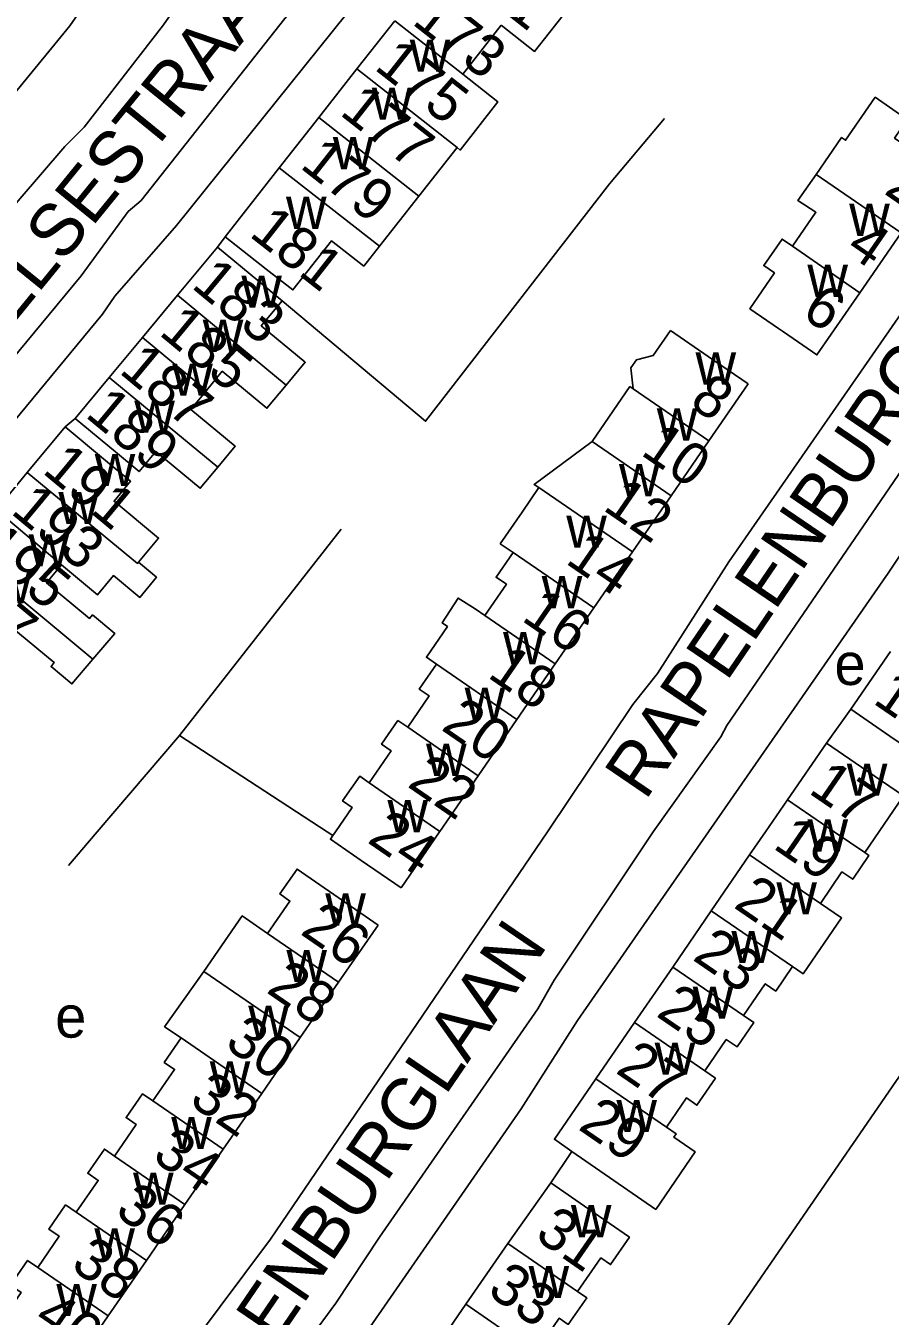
# Model space of a CAD drawing. Extents: x 159045 to 160918, y 380454 to 382516.
# Drawn here: x 160599.4 to 160681.9, y 381703.8 to 381826.9 of the extents above; entities that cross this region are included whole.
import ezdxf

# ---------------------------------------------------------------- set-up
doc = ezdxf.new("R2010")
doc.units = 0
for name, color, linetype in [('BLT_Basislijn', 7, 'Continuous'), ('BLT_Bebouwing', 7, 'Continuous'), ('BLT_Centroide', 7, 'Continuous'), ('BLT_Huisnummer', 7, 'Continuous'), ('BLT_Huisnummer_ tussenligend', 7, 'Continuous'), ('BLT_Onderverdeling_panden', 7, 'Continuous'), ('BLT_Straatnaam', 7, 'Continuous')]:
    doc.layers.add(name, color=color, linetype=linetype)

msp = doc.modelspace()

# ---------------------------------------------------------------- linework, layer by layer
at = {"layer": 'BLT_Basislijn'}
for p, q in [((160618.42, 381806.81), (160617.68, 381805.82)), ((160604.11, 381789.46), (160603.15, 381788.65)), ((160614.06, 381759.2), (160629.49, 381778.88)), ((160678.11, 381761.71), (160675.78, 381758.48)), ((160614.06, 381759.2), (160606.21, 381750)), ((160628.17, 381750), (160614.06, 381759.2)), ((160606.21, 381750), (160603.47, 381746.78)), ((160628.71, 381749.65), (160628.17, 381750)), ((160651.51, 381719.5), (160649.48, 381716.5))]:
    msp.add_line(p, q, dxfattribs=at)
for points in [[(160630.5, 381856.93), (160627.44, 381851.05), (160627.38, 381850.64), (160623.85, 381844.62), (160623.59, 381843.87), (160623.4, 381843.8), (160619.4, 381836.92), (160612.55, 381827.04), (160604.96, 381817.25), (160603.12, 381815.43), (160596.51, 381807.76), (160593.69, 381804.04), (160585.38, 381794.06), (160583.54, 381791.85)], [(160634.42, 381840.93), (160632, 381837.4), (160628.03, 381832.26), (160624.12, 381827.63), (160610.4, 381810.26), (160609.17, 381809.21), (160604.69, 381803.08), (160596.41, 381793.11), (160594.35, 381789.99), (160584.42, 381777.82), (160581.93, 381774.26), (160562.11, 381750)], [(160637.54, 381837.84), (160636.85, 381836.6), (160613.78, 381807.88), (160607.9, 381801.13), (160606.71, 381799.43), (160589.92, 381779.11), (160584.12, 381771.76), (160565.9, 381750)], [(160649.16, 381750), (160657.32, 381762.17), (160659.67, 381765.11), (160666.49, 381775.76), (160685, 381802.51), (160685.01, 381802.91), (160688.68, 381808.78), (160700, 381824.95)], [(160660.34, 381818.1), (160655.09, 381811.84), (160637.54, 381789.19), (160623.85, 381800.7)], [(160659.26, 381750), (160665.72, 381759.07), (160666.29, 381760.14), (160685.05, 381787.58), (160685.16, 381788.23), (160686.01, 381789.79), (160690.01, 381795.82), (160697, 381805.62), (160700, 381810.17)], [(160700, 381802.18), (160685.22, 381780.46), (160684.77, 381779.3), (160681.67, 381774.68), (160664.54, 381750)], [(160572.27, 381708.04), (160572.54, 381707.84), (160600.81, 381685.3), (160603.46, 381685.3), (160622.75, 381711.11), (160649.16, 381750)], [(160613.17, 381675.17), (160611.18, 381677.25), (160611.28, 381680.09), (160619.2, 381690.81), (160626.06, 381701.03), (160628.97, 381705), (160633.14, 381711.33), (160648.26, 381733.12), (160649.82, 381735.84), (160659.26, 381750)], [(160664.54, 381750), (160659.45, 381742.67)], [(160659.45, 381742.67), (160652.05, 381732.01), (160646.67, 381723.55), (160630.26, 381699.85), (160613.17, 381675.17)], [(160688.5, 381735.04), (160635.26, 381657.6)]]:
    msp.add_lwpolyline(points, dxfattribs=at)
at = {"layer": 'BLT_Bebouwing'}
for p, q in [((160630.99, 381822.82), (160634.6, 381827.42)), ((160641.09, 381822.32), (160644.77, 381826.99)), ((160627.35, 381818.18), (160630.99, 381822.82)), ((160623.59, 381813.39), (160627.35, 381818.18)), ((160618.42, 381806.81), (160623.59, 381813.39)), ((160633.14, 381805.89), (160636.91, 381810.68)), ((160682.91, 381807.17), (160678.98, 381801.46)), ((160617.68, 381805.82), (160613.87, 381801.22)), ((160613.87, 381801.22), (160610.54, 381797.2)), ((160610.54, 381797.2), (160607.37, 381793.38)), ((160607.37, 381793.38), (160604.11, 381789.46)), ((160668.31, 381792.78), (160664.57, 381787.33)), ((160603.15, 381788.65), (160599.55, 381784.31)), ((160664.57, 381787.33), (160660.96, 381782.08)), ((160599.55, 381784.31), (160596.58, 381780.73)), ((160660.96, 381782.08), (160657.27, 381776.73)), ((160657.27, 381776.73), (160653.59, 381771.37)), ((160653.59, 381771.37), (160649.92, 381766.03)), ((160678.11, 381761.71), (160681.9, 381767.23)), ((160649.92, 381766.03), (160646.26, 381760.72)), ((160646.26, 381760.72), (160642.56, 381755.35)), ((160672.07, 381753.06), (160675.78, 381758.48)), ((160642.56, 381755.35), (160638.92, 381750.05)), ((160669.96, 381750), (160672.07, 381753.06)), ((160628.71, 381749.65), (160628.96, 381750)), ((160638.88, 381750), (160635.21, 381744.65)), ((160638.92, 381750.05), (160638.88, 381750)), ((160668.46, 381747.81), (160669.96, 381750)), ((160664.79, 381742.46), (160668.46, 381747.81)), ((160661.12, 381737.1), (160664.79, 381742.46)), ((160633.01, 381741.11), (160629.24, 381735.66)), ((160657.47, 381731.79), (160661.12, 381737.1)), ((160629.24, 381735.66), (160625.59, 381730.37)), ((160653.79, 381726.43), (160657.47, 381731.79)), ((160625.59, 381730.37), (160621.92, 381725.04)), ((160621.92, 381725.04), (160618.24, 381719.71)), ((160618.24, 381719.71), (160614.59, 381714.42)), ((160645.4, 381710.71), (160649.48, 381716.5)), ((160614.59, 381714.42), (160610.92, 381709.09)), ((160641.39, 381704.92), (160645.4, 381710.71)), ((160610.92, 381709.09), (160607.26, 381703.8)), ((160637.43, 381699.19), (160641.39, 381704.92)), ((160607.26, 381703.8), (160603.59, 381698.48))]:
    msp.add_line(p, q, dxfattribs=at)
for points in [[(160644.77, 381826.99), (160647.95, 381824.49), (160651.63, 381829.17), (160648.32, 381831.51)], [(160605.3, 381829.37), (160603.62, 381826.95), (160587.94, 381807.83)], [(160640.55, 381815.31), (160640.85, 381815.08), (160644.45, 381819.68), (160641.09, 381822.32)], [(160686.94, 381813.02), (160682.28, 381816.23), (160683.5, 381818.01), (160680.45, 381820.12), (160677.62, 381816.02), (160677.23, 381816.29), (160674.79, 381812.76)], [(160636.91, 381810.68), (160640.55, 381815.31)], [(160674.79, 381812.76), (160673.07, 381810.26), (160674.78, 381809.14), (160672.54, 381805.9)], [(160633.14, 381805.89), (160631.65, 381804), (160628.58, 381806.42), (160624.89, 381801.73), (160622.35, 381803.72), (160618.42, 381806.81)], [(160671.68, 381797.73), (160671.21, 381798.05), (160668.48, 381799.94), (160670.83, 381803.35), (160669.81, 381804.05), (160671.56, 381806.58), (160672.54, 381805.9)], [(160623.85, 381800.7), (160621.53, 381802.62), (160617.68, 381805.82)], [(160678.98, 381801.46), (160674.88, 381795.52), (160671.68, 381797.73)], [(160623.85, 381800.7), (160621.87, 381798.31), (160626.06, 381794.83), (160624.23, 381792.63)], [(160657.35, 381792.29), (160657.13, 381794.3), (160657.65, 381795.06), (160659.26, 381795.48), (160660.91, 381797.87)], [(160668.31, 381792.78), (160664.51, 381795.39), (160660.91, 381797.87)], [(160624.23, 381792.63), (160622.41, 381790.43), (160618.15, 381793.96), (160616.64, 381792.14)], [(160653.43, 381787.26), (160657.04, 381792.5), (160657.35, 381792.29)], [(160616.64, 381792.14), (160615.14, 381790.32), (160619.38, 381786.8), (160617.71, 381784.8)], [(160604.11, 381789.46), (160607.96, 381786.27), (160610.22, 381784.39), (160611.81, 381786.31), (160616.05, 381782.8), (160617.71, 381784.8)], [(160610.15, 381775.73), (160612.07, 381778.04), (160607.83, 381781.55), (160609.41, 381783.46), (160607, 381785.46), (160603.15, 381788.65)], [(160653.43, 381787.26), (160647.89, 381783.17), (160648.36, 381782.86)], [(160648.36, 381782.86), (160646.76, 381780.53), (160644.67, 381777.5)], [(160645.89, 381776.66), (160644.27, 381774.3), (160645.25, 381773.63), (160643.2, 381770.65)], [(160644.67, 381777.5), (160645.89, 381776.66)], [(160602.82, 381775.5), (160601.39, 381773.77), (160605.49, 381770.37), (160605.77, 381770.71), (160607.89, 381768.95), (160605.8, 381766.49)], [(160610.15, 381775.73), (160611.87, 381774.3), (160610.28, 381772.38), (160607.77, 381774.46), (160606.25, 381772.63), (160602.82, 381775.5)], [(160643.2, 381770.65), (160642.27, 381771.3), (160640.65, 381772.32), (160639.13, 381769.94), (160639.63, 381769.6), (160637.62, 381766.67), (160638.58, 381766.01)], [(160605.8, 381766.49), (160603.8, 381764.13), (160601.81, 381765.78), (160602.12, 381766.16), (160597.87, 381769.68), (160596.32, 381767.81)], [(160638.58, 381766.01), (160636.94, 381763.63), (160637.89, 381762.97), (160635.84, 381759.98)], [(160690.48, 381761.31), (160686.71, 381755.81), (160684.78, 381757.13), (160681.84, 381759.15), (160678.11, 381761.71)], [(160635.84, 381759.98), (160634.9, 381760.62), (160633.34, 381758.36), (160634.25, 381757.73), (160632.16, 381754.69)], [(160675.78, 381758.48), (160679.63, 381755.84), (160683.15, 381753.43), (160679.46, 381748.04)], [(160632.16, 381754.69), (160631.26, 381755.31), (160629.63, 381752.95), (160630.55, 381752.32), (160628.96, 381750)], [(160635.21, 381744.65), (160631.41, 381747.27), (160628.47, 381749.29), (160628.71, 381749.65)], [(160679.46, 381748.04), (160679.84, 381747.73), (160678.29, 381745.47), (160677.27, 381746.17), (160675.22, 381743.17)], [(160633.01, 381741.11), (160629.19, 381743.75), (160625.29, 381746.45), (160623.65, 381744.07), (160624.61, 381743.4), (160622.47, 381740.31)], [(160675.22, 381743.17), (160677.23, 381741.79), (160673.56, 381736.45), (160672.55, 381737.14)], [(160622.47, 381740.31), (160620.05, 381741.98), (160616.39, 381736.68)], [(160672.55, 381737.14), (160670.95, 381734.81), (160669.95, 381735.5), (160667.87, 381732.47)], [(160616.39, 381736.68), (160612.64, 381731.4), (160614.23, 381730.33)], [(160667.87, 381732.47), (160668.86, 381731.79), (160667.26, 381729.47), (160666.23, 381730.18), (160664.18, 381727.19)], [(160614.23, 381730.33), (160612.62, 381728), (160613.6, 381727.33), (160611.53, 381724.33)], [(160664.18, 381727.19), (160665.2, 381726.49), (160663.43, 381723.91), (160662.43, 381724.6), (160660.52, 381721.81)], [(160651.51, 381719.5), (160649.84, 381720.66), (160653.79, 381726.43)], [(160611.53, 381724.33), (160610.55, 381725.01), (160608.98, 381722.73), (160609.95, 381722.06), (160607.87, 381719.05)], [(160660.52, 381721.81), (160661.46, 381721.17), (160661.24, 381720.85), (160663.27, 381719.45), (160659.51, 381713.97), (160651.51, 381719.5)], [(160607.87, 381719.05), (160606.9, 381719.72), (160605.31, 381717.42), (160606.31, 381716.73), (160604.22, 381713.7)], [(160649.48, 381716.5), (160653.12, 381713.98), (160656.99, 381711.3), (160655.19, 381708.7), (160654.27, 381709.34), (160652.04, 381706.12)], [(160604.22, 381713.7), (160603.2, 381714.4), (160601.6, 381712.09), (160602.59, 381711.4), (160600.54, 381708.43)], [(160600.54, 381708.43), (160599.57, 381709.09), (160597.95, 381706.74), (160598.96, 381706.04), (160596.91, 381703.08)], [(160652.04, 381706.12), (160652.92, 381705.51), (160651.16, 381702.97), (160650.3, 381703.57), (160648.05, 381700.31)]]:
    msp.add_lwpolyline(points, dxfattribs=at)
at = {"layer": 'BLT_Onderverdeling_panden'}
for p, q in [((160641.09, 381822.32), (160634.6, 381827.42)), ((160640.55, 381815.31), (160630.99, 381822.82)), ((160636.91, 381810.68), (160627.35, 381818.18)), ((160633.14, 381805.89), (160623.59, 381813.39)), ((160674.79, 381812.76), (160682.91, 381807.17)), ((160672.54, 381805.9), (160678.98, 381801.46)), ((160624.23, 381792.63), (160613.87, 381801.22)), ((160616.64, 381792.14), (160610.54, 381797.2)), ((160617.71, 381784.8), (160607.37, 381793.38)), ((160657.35, 381792.29), (160664.57, 381787.33)), ((160653.43, 381787.26), (160660.96, 381782.08)), ((160648.36, 381782.86), (160657.27, 381776.73)), ((160602.82, 381775.5), (160596.58, 381780.73)), ((160605.8, 381766.49), (160593.35, 381776.84)), ((160645.89, 381776.66), (160653.59, 381771.37)), ((160643.2, 381770.65), (160649.92, 381766.03)), ((160638.58, 381766.01), (160646.26, 381760.72)), ((160635.84, 381759.98), (160642.56, 381755.35)), ((160632.16, 381754.69), (160638.92, 381750.05)), ((160676.53, 381750), (160672.07, 381753.06)), ((160679.46, 381748.04), (160676.53, 381750)), ((160675.22, 381743.17), (160668.46, 381747.81)), ((160672.55, 381737.14), (160664.79, 381742.46)), ((160622.47, 381740.31), (160629.24, 381735.66)), ((160667.87, 381732.47), (160661.12, 381737.1)), ((160616.39, 381736.68), (160625.59, 381730.37)), ((160664.18, 381727.19), (160657.47, 381731.79)), ((160614.23, 381730.33), (160621.92, 381725.04)), ((160660.52, 381721.81), (160653.79, 381726.43)), ((160611.53, 381724.33), (160618.24, 381719.71)), ((160607.87, 381719.05), (160614.59, 381714.42)), ((160604.22, 381713.7), (160610.92, 381709.09)), ((160652.04, 381706.12), (160645.4, 381710.71)), ((160600.54, 381708.43), (160607.26, 381703.8)), ((160648.05, 381700.31), (160641.39, 381704.92))]:
    msp.add_line(p, q, dxfattribs=at)
msp.add_lwpolyline([(160610.15, 381775.73), (160610.07, 381775.63), (160599.55, 381784.31)], dxfattribs=at)

# ---------------------------------------------------------------- texts
at = {"layer": 'BLT_Centroide'}
for s, p in [('w', (160636.03, 381822.56)), ('w', (160632.41, 381817.97)), ('w', (160628.7, 381813.25)), ('w', (160624.23, 381807.56)), ('w', (160677.96, 381806.88)), ('w', (160673.97, 381801.06)), ('w', (160619.97, 381800.03)), ('w', (160616.29, 381795.81)), ('w', (160663.3, 381792.69)), ('w', (160613.38, 381791.62)), ('w', (160609.76, 381788.09)), ('w', (160659.61, 381787.34)), ('w', (160605.98, 381783)), ('w', (160656, 381782.03)), ('w', (160602.51, 381779.38)), ('w', (160650.97, 381777.12)), ('w', (160599.67, 381775.33)), ('w', (160596.11, 381771.81)), ('w', (160648.63, 381771.34)), ('w', (160644.94, 381766)), ('e', (160676.55, 381764.02)), ('w', (160641.27, 381760.69)), ('w', (160637.59, 381755.34)), ('w', (160677.73, 381753.44)), ('w', (160633.91, 381749.97)), ('w', (160673.98, 381748.12)), ('w', (160671.01, 381742.12)), ('w', (160627.98, 381741.06)), ('w', (160666.72, 381737.47)), ('w', (160624.27, 381735.66)), ('w', (160663.03, 381732.16)), ('e', (160602.21, 381730.36)), ('w', (160620.63, 381730.34)), ('w', (160659.4, 381726.81)), ('w', (160616.95, 381725.03)), ('w', (160655.75, 381721.34)), ('w', (160613.28, 381719.72)), ('w', (160609.64, 381714.41)), ('w', (160651.41, 381711.31)), ('w', (160605.95, 381709.09)), ('w', (160647.37, 381705.5)), ('w', (160602.32, 381703.78))]:
    msp.add_text(s, height=4, dxfattribs=at).set_placement(p)
at = {"layer": 'BLT_Huisnummer'}
for s, rotation, p in [('173', 321.8022, (160636.14, 381827.19)), ('177', 321.7986, (160629.24, 381818.53)), ('2', 325.4117, (160681.17, 381810.99)), ('181', 321.8717, (160620.61, 381806.93)), ('183', 320.3294, (160615.09, 381802.02)), ('6', 325.4187, (160673.28, 381799.26)), ('187', 320.347, (160608.2, 381793.88)), ('8', 325.4792, (160662.59, 381790.73)), ('191', 320.3134, (160600.87, 381784.34)), ('12', 325.4828, (160654.34, 381780.8)), ('195', 320.3333, (160594.63, 381776.72)), ('16', 325.4798, (160646.58, 381770.24)), ('15', 325.5592, (160680.1, 381762.35)), ('20', 325.481, (160638.92, 381759.81)), ('17', 325.5401, (160673.96, 381753.78)), ('24', 325.4803, (160631.87, 381749.06)), ('21', 325.5394, (160666.82, 381742.85)), ('26', 325.4803, (160625.48, 381740.31)), ('25', 325.5599, (160659.43, 381732.48)), ('30', 325.4803, (160618.25, 381729.51)), ('29', 325.5436, (160651.99, 381721.68)), ('34', 325.4803, (160611.33, 381718.76)), ('31', 325.3362, (160647.84, 381711.24)), ('38', 325.4803, (160603.56, 381708.36))]:
    msp.add_text(s, height=4, rotation=rotation, dxfattribs=at).set_placement(p)
at = {"layer": 'BLT_Huisnummer_ tussenligend'}
for s, rotation, p in [('171', 321.8061, (160640.4, 381831.85)), ('175', 321.8022, (160632.54, 381822.86)), ('179', 321.7986, (160625.45, 381813.46)), ('4', 325.4117, (160677.49, 381805.35)), ('185', 320.3294, (160612, 381797.53)), ('189', 320.347, (160604.96, 381789.7)), ('10', 325.4792, (160657.95, 381786.07)), ('193', 320.3134, (160597.86, 381780.47)), ('14', 325.4828, (160650.77, 381775.71)), ('197', 320.3333, (160591.47, 381772.82)), ('18', 325.4798, (160643.34, 381764.83)), ('22', 325.481, (160635.69, 381754.39)), ('19', 325.5401, (160670.57, 381748.51)), ('23', 325.5394, (160662.9, 381737.85)), ('28', 325.4803, (160622.24, 381734.74)), ('27', 325.5599, (160655.56, 381727.07)), ('32', 325.4803, (160614.86, 381724.09)), ('36', 325.4803, (160607.78, 381713.5)), ('33', 325.3362, (160643.3, 381705.93)), ('40', 325.4803, (160600, 381703.11))]:
    msp.add_text(s, height=4, rotation=rotation, dxfattribs=at).set_placement(p)
at = {"layer": 'BLT_Straatnaam'}
for s, rotation, p in [('GESTELSESTRAAT', 50.8707, (160586.25, 381783.74)), ('RAPELENBURGLAAN', 55.7281, (160658.51, 381752.9)), ('RAPELENBURGLAAN', 55.7281, (160610.97, 381682.99))]:
    msp.add_text(s, height=5, rotation=rotation, dxfattribs=at).set_placement(p)

doc.saveas('drawing.dxf')
